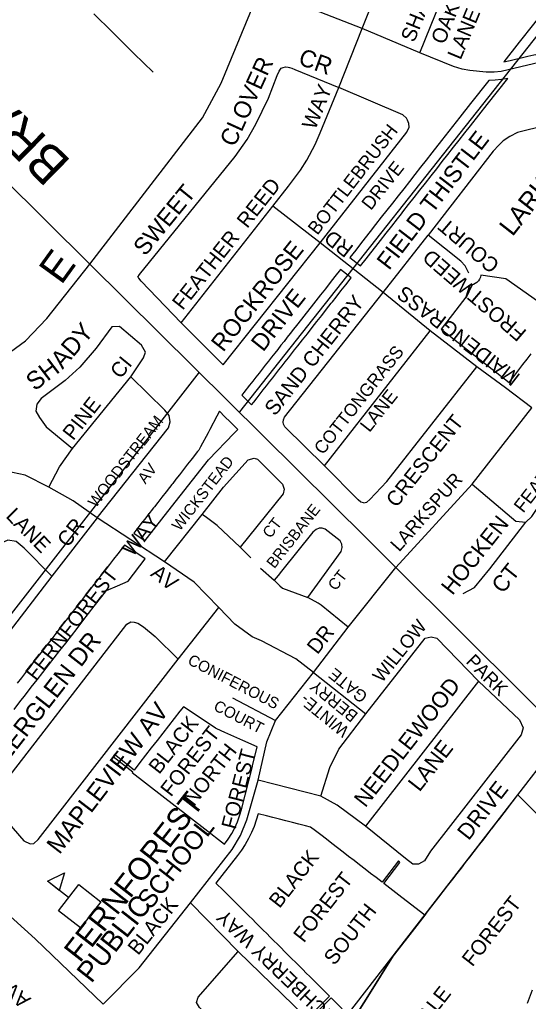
# Model space of a CAD drawing. Extents: x 586326 to 623965, y 4819854 to 4857850.
# Drawn here: x 599945 to 600627, y 4844329 to 4845643 of the extents above; entities that cross this region are included whole.
import ezdxf

# ---------------------------------------------------------------- set-up
doc = ezdxf.new("R2010")
doc.units = 0
for name, color, linetype in [('Lots_Concessions', 7, 'Continuous'), ('Major Rds and Hwys', 7, 'Continuous'), ('Major Rds Lbls', 7, 'Continuous'), ('Minor Rd Lbls', 7, 'Continuous'), ('Minor Rds', 7, 'Continuous'), ('Park Lbls', 7, 'Continuous'), ('Park Outlines', 7, 'Continuous'), ('Private Rd Lbls', 7, 'Continuous'), ('Private Rds', 7, 'Continuous'), ('Proposed Secondary Rds', 7, 'Continuous'), ('School Syms_Lbls', 7, 'Continuous'), ('Secondary Rds Lbls', 7, 'Continuous')]:
    doc.layers.add(name, color=color, linetype=linetype)

msp = doc.modelspace()

# ---------------------------------------------------------------- linework, layer by layer
at = {"layer": 'Lots_Concessions'}
for p, q in [((600240.1, 4845118.1), (600664.2, 4845654.4)), ((599761.1, 4844625.6), (600186.4, 4845171.3)), ((600612.6, 4844605.5), (600674.2, 4844685.1)), ((600256, 4844144.8), (600612.6, 4844605.5))]:
    msp.add_line(p, q, dxfattribs=at)
at = {"layer": 'Major Rds and Hwys'}
for points in [[(600039.2, 4845315.8), (600190.1, 4845512), (600215.3, 4845558.2), (600267.6, 4845685.1)], [(600039.2, 4845315.8), (599803, 4845549.8), (599694.9, 4845656.9)], [(599849.1, 4845137.2), (599953, 4845213.5), (599981.7, 4845243.1), (600039.2, 4845315.8)], [(600449.4, 4844909.6), (600410.3, 4844948.4), (600039.2, 4845315.8)], [(600879.3, 4844482), (600449.4, 4844909.6)]]:
    msp.add_lwpolyline(points, dxfattribs=at)
at = {"layer": 'Minor Rds'}
for points in [[(600481.6, 4845598.8), (600510.1, 4845669.5), (600513, 4845675.9), (600516.1, 4845681.5), (600519.7, 4845685.8), (600548.1, 4845715.1)], [(600404.1, 4845631.5), (600434.5, 4845707.7)], [(600373, 4845552.6), (600404.1, 4845631.5)], [(600161.7, 4845237.2), (600108, 4845293.3), (600105, 4845297), (600103.6, 4845298.5), (600105.6, 4845302.2), (600233.9, 4845460.1), (600249.9, 4845483), (600261.6, 4845503.5), (600278.6, 4845538.2), (600290.1, 4845568.4), (600292.8, 4845574.5), (600295.8, 4845578.2), (600298.3, 4845579.5), (600301.4, 4845580.1), (600304.8, 4845579.9), (600306.8, 4845579.2), (600309.8, 4845578.2), (600314, 4845576.6), (600373, 4845552.6)], [(600284.6, 4845393.4), (600305.4, 4845420.5), (600321.7, 4845442), (600330, 4845455.4), (600341.1, 4845476), (600347.9, 4845492), (600373, 4845552.6)], [(600347.7, 4845344.7), (600463.9, 4845492.6), (600467.1, 4845499.4), (600466.5, 4845504.1), (600465.1, 4845508.8), (600463.6, 4845511.4), (600458.6, 4845516), (600373, 4845552.6)], [(600817.9, 4845382.9), (600794.4, 4845400.8), (600788.9, 4845407.4), (600784.2, 4845414.9), (600779.7, 4845423.1), (600766.5, 4845446.4), (600760, 4845454.6), (600753, 4845461.7), (600744.7, 4845469.4), (600736.5, 4845475.3), (600728, 4845481.3), (600718.6, 4845486.7), (600701.1, 4845492.8), (600673.7, 4845500.8), (600664.2, 4845502), (600653, 4845501.2), (600641.4, 4845499.6), (600621.4, 4845494.7), (600612.4, 4845492.1), (600602, 4845487), (600593.2, 4845480.9), (600587.3, 4845475.1), (600579.9, 4845467.4), (600492.4, 4845354.7)], [(600161.7, 4845237.2), (600284.6, 4845393.4)], [(600347.7, 4845344.7), (600284.6, 4845393.4)], [(600432.1, 4845278.2), (600492.4, 4845354.7)], [(600546.9, 4845304), (600542.1, 4845313.5), (600536.3, 4845320), (600492.4, 4845354.7)], [(600217.8, 4845181.3), (600347.7, 4845344.7)], [(600432.1, 4845278.2), (600347.7, 4845344.7)], [(600298.4, 4845104.2), (600298.6, 4845107.7), (600300.3, 4845111.3), (600432.1, 4845278.2)], [(600495.3, 4845226.8), (600432.1, 4845278.2)], [(600094.1, 4845165.3), (600111.3, 4845190.6), (600113.8, 4845198.1), (600108.4, 4845207.6), (600079, 4845232.7), (600068.9, 4845232), (600047.6, 4845203.5), (600025.8, 4845177.9), (600006.4, 4845160.3), (599973.9, 4845136.1), (599968.2, 4845128.3), (599966.9, 4845118.9), (599971.6, 4845110.7), (599980.7, 4845098), (600015.8, 4845069)], [(600217.8, 4845181.3), (600161.7, 4845237.2)], [(600353.5, 4845046.1), (600495.3, 4845226.8)], [(600557.9, 4845178.6), (600495.3, 4845226.8)], [(600406.1, 4844996.4), (600410.6, 4844997.4), (600414.4, 4845000.7), (600437.3, 4845025), (600557.9, 4845178.6)], [(600596.1, 4845150.5), (600557.9, 4845178.6)], [(600015.8, 4845069), (600094.1, 4845165.3)], [(600049.2, 4844976.4), (600144.6, 4845096.8), (600147.1, 4845104.9), (600145.6, 4845113.5), (600139.7, 4845120.6), (600094.1, 4845165.3)], [(600631.3, 4845123.6), (600596.1, 4845150.5)], [(600623.6, 4844970.3), (600631.3, 4844978), (600637.6, 4844987.5), (600750.8, 4845134.7)], [(600353.5, 4845046.1), (600300.7, 4845098.3), (600298.8, 4845101.5), (600298.4, 4845104.2)], [(599984.5, 4845017.3), (599998.8, 4845044.7), (600015.8, 4845069)], [(600406.1, 4844996.4), (600402.5, 4844997.3), (600398.6, 4845000.2), (600353.5, 4845046.1)], [(599984.5, 4845017.3), (599952.7, 4845033.6), (599935.5, 4845037), (599919.4, 4845038), (599901, 4845035.6)], [(600551.5, 4845021.2), (600609.9, 4844971.6), (600623.6, 4844970.3)], [(600049.2, 4844976.4), (600016.7, 4844999), (599984.5, 4845017.3)], [(600049.2, 4844976.4), (599988.3, 4844898.3)], [(600139.5, 4844917.3), (600049.2, 4844976.4)], [(600539.7, 4844874.9), (600554.5, 4844883.2), (600575.4, 4844908), (600623.6, 4844970.3)], [(599988.3, 4844898.3), (599951.1, 4844935.8), (599940.4, 4844944.6), (599929.2, 4844946.3), (599918, 4844941.6), (599908.7, 4844934), (599821.9, 4844825), (599817.7, 4844821.6), (599813.3, 4844820.4), (599808.3, 4844821), (599800.3, 4844828.4), (599737.7, 4844885.9)], [(600212.3, 4844856.3), (600179.2, 4844890.1), (600139.5, 4844917.3)], [(599988.3, 4844898.3), (599832.3, 4844695.4), (599823.8, 4844688.7), (599813.3, 4844691), (599803.3, 4844702.2), (599749.6, 4844755.1), (599734.9, 4844767.3), (599674.6, 4844810.1)], [(600157.6, 4844787), (600212.3, 4844856.3)], [(600338.8, 4844769.4), (600315.3, 4844787.6), (600269.4, 4844811.4), (600256.7, 4844817), (600233.6, 4844833.9), (600212.3, 4844856.3)], [(599904.9, 4844596.4), (600089, 4844833.7), (600094.1, 4844836.9), (600098.6, 4844836.6), (600103.7, 4844835.4), (600111.2, 4844830.3), (600126.7, 4844817.4), (600157.6, 4844787)], [(600408.9, 4844714), (600488.4, 4844815), (600496.4, 4844817), (600504.1, 4844815.2), (600560.1, 4844757.6)], [(599904.9, 4844596.4), (599951, 4844543.7), (599959.5, 4844539.9), (599964.4, 4844540.4), (599970.1, 4844545.4), (600157.6, 4844787)], [(600338.8, 4844769.4), (600408.9, 4844714)], [(600560.1, 4844757.6), (600408.7, 4844563.5)], [(600560.1, 4844757.6), (600615.1, 4844705.9), (600620, 4844695), (600617, 4844685.8), (600495.5, 4844529.8), (600487.7, 4844517.2), (600479.5, 4844512.7), (600472, 4844512.7), (600462.3, 4844520.3), (600408.7, 4844563.5)], [(600230.4, 4844735.2), (600287.9, 4844704.9)], [(600348.7, 4844603.7), (600360.7, 4844641.8), (600373, 4844666.7), (600408.9, 4844714)], [(600348.7, 4844603.7), (600264.7, 4844625.1)], [(600408.7, 4844563.5), (600370.8, 4844591.6), (600348.7, 4844603.7)], [(600174, 4844460.6), (600238, 4844395.8)], [(600243.5, 4844265.5), (600186.2, 4844320.7), (600182.2, 4844327.2), (600184.2, 4844334.6), (600238, 4844395.8)], [(600238, 4844395.8), (600327, 4844309.6), (600334.5, 4844301.3), (600332.2, 4844291.7), (600301.2, 4844244.8), (600296.8, 4844238.1), (600288.5, 4844228.9), (600277.7, 4844232.1), (600243.5, 4844265.5)]]:
    msp.add_lwpolyline(points, dxfattribs=at)
at = {"layer": 'Park Outlines'}
for points in [[(600654.9, 4845663.9), (600633.6, 4845637.1), (600614.7, 4845613.3), (600593.8, 4845586.9), (600602.4, 4845588.7), (600622.5, 4845593.7), (600626.1, 4845594.6), (600634.3, 4845596.3), (600642.7, 4845597.7), (600651, 4845598.5), (600659.5, 4845598.9), (600667.9, 4845598.8), (600676.3, 4845598.3), (600676.3, 4845598.3), (600681.5, 4845597.8)], [(600669.5, 4845245.2), (600596.8, 4845296.2), (600563.1, 4845301.3), (600562.5, 4845298.6), (600561.4, 4845296), (600559.9, 4845293.7), (600558, 4845291.6), (600555.7, 4845290), (600553.3, 4845288.7), (600550.6, 4845287.9), (600547.8, 4845287.6), (600543.1, 4845271.6), (600529.5, 4845254.3), (600509.8, 4845229.1), (600601, 4845157.7), (600608.5, 4845167.3), (600614.1, 4845174.4), (600619.6, 4845181.5), (600625.2, 4845188.6), (600630.7, 4845195.7)], [(599937.8, 4844719.8), (599945.5, 4844729.7), (599953.2, 4844739.5), (599960.8, 4844749.4), (599968.5, 4844759.3), (599976.2, 4844769.1), (599983.9, 4844779), (599991.5, 4844788.9), (599999.2, 4844798.7), (600006.9, 4844808.6), (600014.6, 4844818.4), (600022.2, 4844828.3), (600029.9, 4844838.2), (600037.6, 4844848), (600045.2, 4844857.9), (600055.5, 4844871.1), (600061.7, 4844879), (600076.2, 4844885.4), (600090.5, 4844891.7), (600113.6, 4844921.4), (600101.1, 4844929.7), (600085.9, 4844939.9), (600076.7, 4844928.1), (600071, 4844920.8), (600065.4, 4844913.6), (600059.8, 4844906.4), (600054.2, 4844899.2), (600048.6, 4844892), (600043, 4844884.7), (600037.3, 4844877.5), (600031.7, 4844870.3), (600026.1, 4844863.1), (600020.5, 4844855.9), (600014.9, 4844848.6), (600009.3, 4844841.4), (600003.6, 4844834.2), (599998, 4844827), (599992.4, 4844819.8), (599986.8, 4844812.5), (599981.2, 4844805.3), (599975.6, 4844798.1), (599969.9, 4844790.9), (599964.3, 4844783.7), (599958.7, 4844776.4), (599953.1, 4844769.2), (599947.5, 4844762), (599941.9, 4844754.8)], [(600645, 4844573.3), (600612.6, 4844605.5), (600611, 4844603.5), (600605.3, 4844596.1), (600599.6, 4844588.7), (600593.9, 4844581.3), (600588.1, 4844573.9), (600582.4, 4844566.5), (600577.4, 4844560), (600576.7, 4844559.1), (600571, 4844551.7), (600565.2, 4844544.3), (600559.5, 4844536.9), (600553.8, 4844529.5), (600548.1, 4844522.1), (600542.3, 4844514.7), (600536.6, 4844507.3), (600530.9, 4844499.9), (600525.2, 4844492.5), (600518.1, 4844483.4), (600506.4, 4844468.3), (600491, 4844448.4), (600487.9, 4844444.4), (600471, 4844422.5), (600447.4, 4844392), (600445.8, 4844389.9), (600413.8, 4844338.8), (600398.7, 4844314.9)], [(600398.7, 4844314.9), (600413.8, 4844338.8), (600445.8, 4844389.9), (600447.4, 4844392), (600471, 4844422.5), (600487.9, 4844444.4), (600469, 4844459), (600453.1, 4844471.2), (600441.1, 4844480.5), (600433.2, 4844486.6), (600454.8, 4844514.6), (600453.9, 4844515.9), (600452.9, 4844517), (600430.8, 4844488.4), (600422.9, 4844494.5), (600415.5, 4844500.2), (600408.1, 4844505.9), (600400.7, 4844511.6), (600393.3, 4844517.3), (600385.9, 4844523), (600378.5, 4844528.7), (600371.1, 4844534.5), (600363.6, 4844540.2), (600356.2, 4844545.9), (600348.8, 4844551.6), (600341.4, 4844557.3), (600335, 4844562.3), (600328.2, 4844564), (600319.5, 4844566.2), (600310.8, 4844568.4), (600302, 4844570.6), (600293.3, 4844572.8), (600284.6, 4844575), (600275.9, 4844577.2), (600264.7, 4844580.1), (600262.2, 4844571.5), (600259.3, 4844563), (600255.8, 4844554.8), (600251.9, 4844546.8), (600247.4, 4844539), (600242.6, 4844531.5), (600237.3, 4844524.3), (600208.2, 4844487.2), (600218.4, 4844477.1), (600223.2, 4844472.3), (600228, 4844467.5), (600232.9, 4844462.7), (600237.7, 4844457.9), (600242.5, 4844453.1), (600247.3, 4844448.3), (600252.1, 4844443.5), (600257, 4844438.7), (600261.8, 4844433.9), (600266.6, 4844429.1), (600271.4, 4844424.3), (600276.2, 4844419.5), (600281.1, 4844414.7), (600285.9, 4844409.9), (600290.7, 4844405.2), (600295.5, 4844400.4), (600300.3, 4844395.6), (600305.2, 4844390.8), (600310, 4844386), (600314.8, 4844381.2), (600319.6, 4844376.4), (600324.5, 4844371.6), (600329.3, 4844366.8), (600334.1, 4844362), (600338.9, 4844357.2), (600343.7, 4844352.4), (600348.6, 4844347.6), (600353.4, 4844342.8), (600360.4, 4844335.8), (600338.9, 4844314.2)], [(600625.9, 4844326.3), (600632.3, 4844344.1)], [(600341, 4844312), (600362.6, 4844333.7), (600377.4, 4844319)]]:
    msp.add_lwpolyline(points, dxfattribs=at)
for points in [[(600401.9, 4845313.6), (600409.5, 4845323.2), (600415.9, 4845331.3), (600422.3, 4845339.5), (600428.7, 4845347.7), (600436.2, 4845357.3), (600443.8, 4845366.9), (600451.3, 4845376.5), (600456.7, 4845383.4), (600458.8, 4845386.1), (600466.4, 4845395.7), (600473.9, 4845405.3), (600481.4, 4845414.9), (600488.9, 4845424.5), (600496.5, 4845434.1), (600504, 4845443.7), (600511.5, 4845453.3), (600519.1, 4845462.9), (600526.6, 4845472.5), (600534.1, 4845482.1), (600541.6, 4845491.7), (600549.2, 4845501.3), (600549.3, 4845501.4), (600560.3, 4845515.3), (600571.8, 4845529.8), (600599.4, 4845564.6), (600591, 4845563.2), (600582.5, 4845562.4), (600574, 4845562), (600549.5, 4845531.1), (600534.8, 4845512.6), (600530.2, 4845506.7), (600510.3, 4845481.4), (600497.5, 4845465), (600490, 4845455.4), (600482.4, 4845445.8), (600474.9, 4845436.2), (600467.4, 4845426.6), (600459.9, 4845417), (600452.3, 4845407.4), (600444.8, 4845397.8), (600437.3, 4845388.3), (600429.8, 4845378.7), (600422.2, 4845369.1), (600414.7, 4845359.5), (600408.3, 4845351.3), (600401.9, 4845343.1), (600395.5, 4845334.9), (600387.5, 4845324.8)], [(600256, 4845127.5), (600258.8, 4845131.1), (600263.4, 4845136.9), (600267.6, 4845142.2), (600271.7, 4845147.6), (600275.9, 4845152.9), (600280.1, 4845158.3), (600284.3, 4845163.6), (600288.5, 4845169), (600292.7, 4845174.3), (600296.9, 4845179.7), (600301.1, 4845185), (600305.3, 4845190.4), (600309.5, 4845195.7), (600313.7, 4845201.1), (600317.9, 4845206.4), (600324.3, 4845214.6), (600330.7, 4845222.8), (600337.2, 4845231), (600343.6, 4845239.2), (600350, 4845247.3), (600356.4, 4845255.5), (600362.8, 4845263.7), (600364.2, 4845265.4), (600369.2, 4845271.9), (600375.7, 4845280.1), (600382.1, 4845288.2), (600389.6, 4845297.8), (600375.2, 4845309), (600367.6, 4845299.4), (600361.2, 4845291.3), (600354.8, 4845283.1), (600348.4, 4845274.9), (600342, 4845266.7), (600335.6, 4845258.6), (600329.1, 4845250.4), (600322.7, 4845242.2), (600316.3, 4845234), (600312.1, 4845228.7), (600307.9, 4845223.3), (600303.7, 4845218), (600299.5, 4845212.6), (600295.3, 4845207.3), (600291.1, 4845201.9), (600287, 4845196.6), (600282.8, 4845191.2), (600278.6, 4845185.9), (600274.4, 4845180.6), (600270.2, 4845175.2), (600266, 4845169.9), (600261.8, 4845164.5), (600257.6, 4845159.2), (600253.4, 4845153.8), (600245.8, 4845144.1), (600243, 4845140.5), (600251.3, 4845132.2)], [(600113.4, 4844945.5), (600113.6, 4844945.8), (600138.9, 4844978.3), (600198.2, 4845053.9), (600232.6, 4845089.6), (600237.4, 4845094.6), (600233.4, 4845098.7), (600227.1, 4845104.8), (600220.3, 4845111.6), (600213, 4845118.9), (600209.6, 4845112.5), (600200.1, 4845094.7), (600197.7, 4845090.3), (600187.7, 4845071.5), (600185.2, 4845066.8), (600183.6, 4845064.9), (600179.2, 4845059.3), (600178.2, 4845058), (600174.8, 4845053.6), (600170.3, 4845048), (600164.8, 4845040.8), (600159.2, 4845033.7), (600154.7, 4845028.1), (600150.3, 4845022.4), (600149.2, 4845021), (600145.9, 4845016.8), (600141.4, 4845011.1), (600135.8, 4845004), (600130.3, 4844996.9), (600125.8, 4844991.2), (600124.5, 4844989.6), (600121.4, 4844985.6), (600120.2, 4844984), (600117, 4844979.9), (600112.6, 4844974.2), (600108.2, 4844968.5), (600103.7, 4844962.9), (600098.2, 4844955.7)], [(600098.6, 4844638.6), (600072.2, 4844659.2), (600070.3, 4844656.8), (600096.8, 4844636.2), (600096.1, 4844635.4), (600193.2, 4844559.9), (600219.7, 4844539.1), (600224.8, 4844546.2), (600229.4, 4844553.6), (600233.4, 4844561.3), (600237, 4844569.2), (600240, 4844577.4), (600242.4, 4844585.7), (600257, 4844643.2), (600257.2, 4844644), (600263.6, 4844669.5), (600244.1, 4844678.2), (600232.1, 4844683.5), (600220, 4844688.9), (600209.4, 4844693.6), (600207.6, 4844694.8), (600181.8, 4844711.9), (600164.6, 4844723.4), (600160, 4844717.5), (600152.3, 4844707.6), (600144.6, 4844697.8), (600137, 4844687.9), (600129.3, 4844678), (600121.6, 4844668.2), (600113.9, 4844658.3), (600106.3, 4844648.5)]]:
    msp.add_lwpolyline(points, close=True, dxfattribs=at)
at = {"layer": 'Private Rds'}
for points in [[(600124.3, 4845573), (600098.3, 4845598), (600069.2, 4845626.9), (600044.8, 4845651.2)], [(600189.7, 4844980.9), (600218.5, 4845017.3), (600251.3, 4845053.9), (600259.6, 4845056), (600263.9, 4845054.8), (600297.2, 4845021.2), (600299.6, 4845014.7), (600298.3, 4845008.2), (600240.7, 4844937.1)], [(600139.5, 4844917.3), (600189.7, 4844980.9)], [(600240.7, 4844937.1), (600210, 4844966.1), (600195.6, 4844976.9), (600189.7, 4844980.9)], [(600331.5, 4844869.8), (600376.1, 4844931.2), (600377.3, 4844936.7), (600376.9, 4844941.1), (600374.6, 4844945.5), (600354.4, 4844961.2), (600350.5, 4844962.6), (600346.6, 4844962.4), (600342.3, 4844960.6), (600337.9, 4844957.1), (600296, 4844904.9), (600291.4, 4844899.2), (600286.2, 4844892.6)], [(600240.7, 4844937.1), (600255.1, 4844922.9)], [(600268.1, 4844908.9), (600286.2, 4844892.6)], [(600286.2, 4844892.6), (600293.7, 4844885.2), (600297.5, 4844882.1), (600331.5, 4844869.8)], [(600385.6, 4844829.9), (600349.4, 4844859.5), (600345.4, 4844862), (600331.5, 4844869.8)]]:
    msp.add_lwpolyline(points, dxfattribs=at)
at = {"layer": 'Proposed Secondary Rds'}
for points in [[(600404.1, 4845631.5), (600267.6, 4845685.1)], [(600481.6, 4845598.8), (600404.1, 4845631.5)], [(600762, 4845560.8), (600738, 4845570.2), (600723.4, 4845575.2), (600696.2, 4845583.2), (600686.4, 4845585.5), (600679.9, 4845587), (600673.5, 4845588.1), (600666, 4845588.8), (600660.2, 4845588.8), (600646.6, 4845587.1), (600633.6, 4845584.1), (600590.6, 4845574.1), (600580.9, 4845572.9), (600570.1, 4845573), (600548.5, 4845575.2), (600538, 4845577.1), (600526.7, 4845580.5), (600481.6, 4845598.8)], [(600551.5, 4845021.2), (600631.3, 4845123.6)], [(600449.4, 4844909.6), (600551.5, 4845021.2)], [(600385.6, 4844829.9), (600449.4, 4844909.6)], [(600338.8, 4844769.4), (600385.6, 4844829.9)], [(600287.9, 4844704.9), (600338.8, 4844769.4)], [(600264.7, 4844625.1), (600276.2, 4844676.3), (600287.9, 4844704.9)], [(600174, 4844460.6), (600229.9, 4844532.2), (600241.3, 4844551.1), (600249.8, 4844571.7), (600264.7, 4844625.1)], [(600056.9, 4844324.9), (599966.2, 4844412.5), (599884.7, 4844485.6), (599847.4, 4844527)], [(600056.9, 4844324.9), (600105.3, 4844373.6), (600174, 4844460.6)]]:
    msp.add_lwpolyline(points, dxfattribs=at)
at = {"layer": 'School Syms_Lbls'}
msp.add_line((600010.8, 4844467.7), (599982.4, 4844489.8), dxfattribs=at)
for points in [[(599982.4, 4844489.8), (600005.2, 4844500.9), (599998.3, 4844477.4)], [(599997.2, 4844450.2), (600024.5, 4844485.1), (600054.1, 4844462), (600026.8, 4844427.1)]]:
    msp.add_lwpolyline(points, close=True, dxfattribs=at)

# ---------------------------------------------------------------- texts
at = {"layer": 'Major Rds Lbls'}
for s, height, rotation, p in [('BRAMALEA RD', 49.998, 135.497, (600015.5, 4845453.3)), ('E', 40, 54.106, (600001, 4845287))]:
    msp.add_text(s, height=height, rotation=rotation, dxfattribs=at).set_placement(p)
at = {"layer": 'Minor Rd Lbls'}
for s, height, rotation, p in [('SHADY', 19.99, 68.0909, (600473.8, 4845611.8)), ('OAK', 19.99, 68.0909, (600514.2, 4845609.1)), ('LANE', 19.99, 67.3353, (600536, 4845588.5)), ('CR', 23, 340.1558, (600317.2, 4845583.9)), ('CLOVER', 22.99, 65.4779, (600233.3, 4845471.7)), ('WAY', 20, 67.8548, (600341.3, 4845494.8)), ('BOTTLEBRUSH', 17.993, 52.2052, (600344.1, 4845353.8)), ('FIELD THISTLE', 22.991, 52.4369, (600440.1, 4845306.7)), ('DRIVE', 17.99, 51.6669, (600415.8, 4845387)), ('FEATHER  REED', 19.992, 51.7009, (600163.6, 4845253.3)), ('SWEET', 22.99, 50.8513, (600113.4, 4845325.7)), ('COURT', 19.99, 139.6843, (600589.7, 4845317.4)), ('ROCKROSE', 22.99, 51.6669, (600217.9, 4845197.2)), ('RD', 19.99, 142.2236, (600393.9, 4845339.3)), ('FROSTWEED', 19.99, 139.3595, (600625.8, 4845226.1)), ('DRIVE', 22.99, 51.6669, (600271.4, 4845197.5)), ('MAIDENGRASS', 19.992, 142.2236, (600617.3, 4845167.2)), ('SAND CHERRY', 19.992, 51.6669, (600287.3, 4845111.6)), ('ADY', 24, 49.1773, (600002.7, 4845174.3)), ('COTTONGRASS', 17.093, 51.6669, (600351.6, 4845059.8)), ('SH', 24, 37.5641, (599965.4, 4845145.3)), ('CI', 20, 50.9878, (600080.3, 4845161.3)), ('PINE', 20, 52, (600016.9, 4845078.8)), ('LANE', 17.99, 51.6669, (600413.9, 4845089.7)), ('WOODSTREAM', 15, 52, (600047.3, 4844988.9)), ('CRESCENT', 19.99, 51.6669, (600450.1, 4844988.9)), ('FEATHERTOP', 18, 52, (600620, 4844981.8)), ('AV', 15, 52, (600113.7, 4845020.7)), ('LANE', 20, 314.5336, (599925.5, 4844977.6)), ('HOCKEN', 21.6, 51.544, (600525.1, 4844871.5)), ('CR', 20, 52, (600009.6, 4844935.5)), ('CT', 21.6, 51.544, (600592.7, 4844873.7)), ('AV', 20, 321.6792, (600119.4, 4844899.5)), ('WILLOW', 18, 51.2239, (600430.6, 4844754.5)), ('DEERGLEN DR', 24, 52, (599913, 4844629)), ('CONIFEROUS', 15, 332.5791, (600169.1, 4844781.1)), ('PARK', 18, 314.844, (600542, 4844782.8)), ('GATE', 16, 140.849, (600412.8, 4844739.4)), ('BERRY', 16, 140.849, (600399.9, 4844713.8)), ('NEEDLEWOOD', 21.6, 52, (600408.5, 4844587.2)), ('MAPLEVIEW AV', 24, 52.5444, (599998.5, 4844524.5)), ('COURT', 15, 332.5791, (600203.8, 4844719.6)), ('WINTE-', 16, 140.849, (600387.9, 4844693.6)), ('LANE', 21.6, 52, (600480.9, 4844608.3)), ('DRIVE', 21.6, 52, (600546.8, 4844543.2)), ('BUNCHBERRY WAY', 19.2, 136.2189, (600397.7, 4844283.5)), ('AV', 20, 138.3096, (599961.3, 4844332.5))]:
    msp.add_text(s, height=height, rotation=rotation, dxfattribs=at).set_placement(p)
at = {"layer": 'Park Lbls'}
for s, height, p in [('FERNFOREST    WAY', 19.992, (599966.9, 4844757)), ('BLACK ', 19.99, (600132.1, 4844631.8)), ('FOREST ', 19.99, (600147.9, 4844601.6)), ('NORTH', 19.99, (600178.9, 4844589)), ('BLACK ', 19.99, (600293.4, 4844452.4)), ('FOREST ', 19.99, (600326, 4844406.2)), ('SPRINGDALE      FOREST', 19.992, (600418.3, 4844203.2)), ('SOUTH', 19.99, (600366.9, 4844375.9))]:
    msp.add_text(s, height=height, rotation=52, dxfattribs=at).set_placement(p)
at = {"layer": 'Private Rd Lbls'}
for s, p in [('WICKSTEAD', (600159.7, 4844957.6)), ('BRISBANE', (600286.5, 4844907.4)), ('CT', (600281.1, 4844947.8)), ('CT', (600368.7, 4844877.7))]:
    msp.add_text(s, height=15, rotation=52, dxfattribs=at).set_placement(p)
at = {"layer": 'School Syms_Lbls'}
for s, height, p in [('LARKSPUR', 25, (600605.6, 4845352)), ('FERNFOREST ', 30, (600026, 4844379.5)), ('SCHOOL', 25.01, (600120.6, 4844450.6)), ('PUBLIC', 27.67, (600041.3, 4844352))]:
    msp.add_text(s, height=height, rotation=52, dxfattribs=at).set_placement(p)
at = {"layer": 'Secondary Rds Lbls'}
for s, height, rotation, p in [('LARKSPUR', 18, 48.308, (600453.7, 4844929.8)), ('DR', 20, 52, (600344.2, 4844792.3)), ('FOREST', 20, 75.6312, (600234.5, 4844558.2)), ('BLACK ', 20, 51.3261, (600103.9, 4844389.4))]:
    msp.add_text(s, height=height, rotation=rotation, dxfattribs=at).set_placement(p)

doc.saveas('drawing.dxf')
